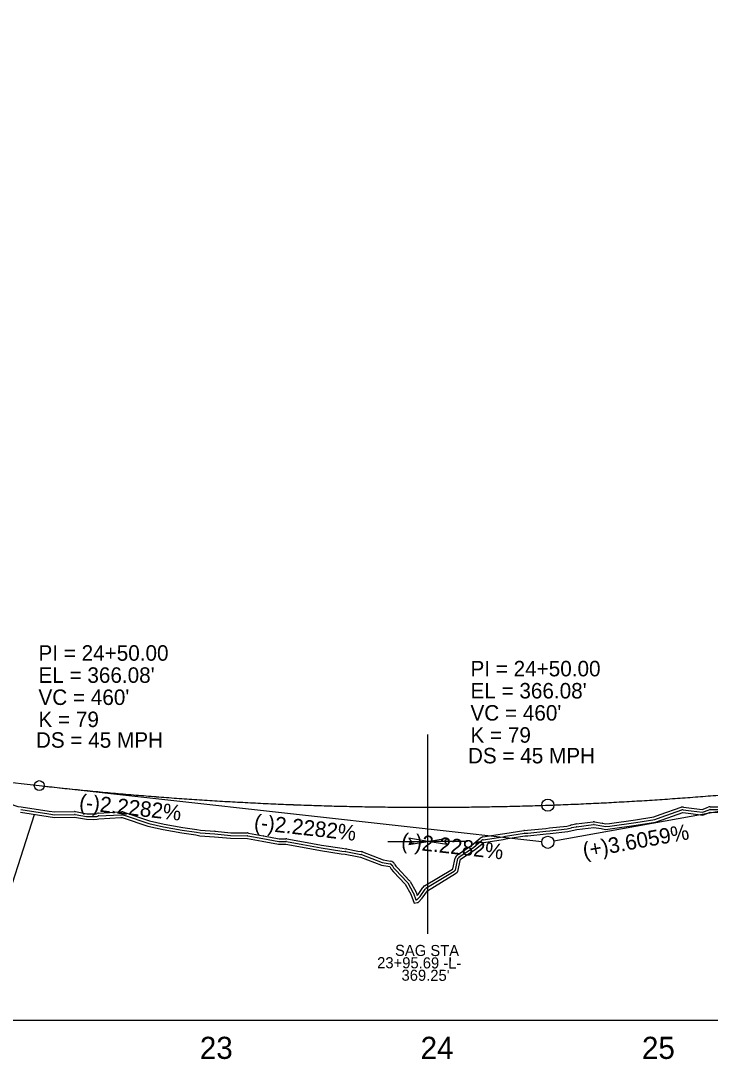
# Model space of a CAD drawing. Extents: x 1625686 to 1640492, y 1161393 to 1175642.
# Drawn here: x 1631415.9 to 1631727.7, y 1174893.1 to 1175362.5 of the extents above; entities that cross this region are included whole.
import ezdxf

# ---------------------------------------------------------------- set-up
doc = ezdxf.new("R2010")
doc.units = 0
for name, color, linetype in [('Exist Profile Cell', 7, 'Continuous'), ('Exist Vertical Profile Ground Line', 7, 'Continuous'), ('Exist Vertical Profile Horizontal Axis Label Major', 7, 'Continuous'), ('Prop Plan Preparation Sag', 7, 'Continuous'), ('Prop Vertical Profile Curve Label', 7, 'Continuous'), ('Prop Vertical Profile Grade', 7, 'Continuous'), ('Prop Vertical Profile Grade Label', 7, 'Continuous'), ('Prop VPI Label', 7, 'Continuous'), ('Scratch_Level_1', 7, 'Continuous'), ('Scratch_Level_3', 7, 'Continuous'), ('Scratch_Level_5', 7, 'Continuous')]:
    doc.layers.add(name, color=color, linetype=linetype)

msp = doc.modelspace()

# ---------------------------------------------------------------- linework, layer by layer
at = {"layer": 'Exist Profile Cell'}
msp.add_line((1630204.31, 1174910.79), (1634670.63, 1174910.79), dxfattribs=at)
at = {"layer": 'Exist Vertical Profile Ground Line'}
msp.add_lwpolyline([(1631415.8, 1175004.76), (1631428.38, 1175002.84), (1631431.17, 1175002.39), (1631440.23, 1175002.57), (1631445.6, 1175001.58), (1631448.79, 1175001.54), (1631450.54, 1175001.58), (1631451.25, 1175001.85), (1631461.18, 1175002.39), (1631461.82, 1175002.42), (1631462.23, 1175002.31), (1631473.44, 1174998.46), (1631480.27, 1174996.96), (1631488.75, 1174995.43), (1631495.17, 1174994.5), (1631496.88, 1174994.18), (1631503.57, 1174993.69), (1631510.75, 1174993), (1631518.42, 1174992.9), (1631525.17, 1174991.72), (1631532.52, 1174990.29), (1631535.82, 1174990.3), (1631543.29, 1174988.99), (1631551.54, 1174987.45), (1631560.89, 1174986), (1631562.7, 1174985.79), (1631567.99, 1174984.73), (1631569.52, 1174984.51), (1631579.09, 1174980.83), (1631582.79, 1174980.2), (1631583.42, 1174978.97), (1631584.46, 1174977.89), (1631589.83, 1174972.25), (1631592.38, 1174967.73), (1631593.86, 1174963.67), (1631595.19, 1174963.97), (1631595.58, 1174964.02), (1631597.51, 1174965.94), (1631599.83, 1174969.32), (1631612.6, 1174977.05), (1631613.34, 1174977.66), (1631613.64, 1174978.05), (1631614.85, 1174983.52), (1631621.36, 1174987.91), (1631625.29, 1174991.12), (1631634.16, 1174992.49), (1631635.3, 1174992.68), (1631643.89, 1174994.05), (1631645.3, 1174994.13), (1631653.61, 1174994.95), (1631655.31, 1174995.18), (1631663.33, 1174996.01), (1631665.31, 1174996.58), (1631667.41, 1174997.01), (1631675.08, 1174997.93), (1631678.48, 1174997.41), (1631680.41, 1174997.03), (1631682.46, 1174997.27), (1631694.28, 1174998.86), (1631702.93, 1175000.3), (1631705.97, 1175001.4), (1631715.34, 1175004.63), (1631718.94, 1175004.13), (1631724.45, 1175003.46), (1631727.72, 1175004.77), (1631734.35, 1175004.71)], dxfattribs=at)
at = {"layer": 'Prop Plan Preparation Sag'}
for p, q in [((1631600, 1174949.88), (1631600, 1175039.83)), ((1631582, 1174991.6), (1631600, 1174991.6)), ((1631618, 1174991.6), (1631600, 1174991.6))]:
    msp.add_line(p, q, dxfattribs=at)
for points in [[(1631591.44, 1174990.18), (1631600, 1174991.6), (1631591.44, 1174993.03), (1631592.5, 1174991.6)], [(1631608.57, 1174990.18), (1631600, 1174991.6), (1631608.57, 1174993.03), (1631607.5, 1174991.6)]]:
    msp.add_lwpolyline(points, close=True, dxfattribs=at)
at = {"layer": 'Prop Vertical Profile Curve Label'}
msp.add_circle((1631424.31, 1175016.81), 2.25, dxfattribs=at)
msp.add_circle((1631424.31, 1175016.81), 2.25, dxfattribs=at)
at = {"layer": 'Prop Vertical Profile Grade'}
msp.add_line((1631364.31, 1175023.5), (1631424.31, 1175016.81), dxfattribs=at)
for points in [[(1631424.31, 1175016.81), (1631433.51, 1175015.81), (1631442.71, 1175014.87), (1631451.91, 1175013.98), (1631461.11, 1175013.14), (1631470.31, 1175012.36), (1631479.51, 1175011.63), (1631488.71, 1175010.95), (1631497.91, 1175010.33), (1631507.11, 1175009.76), (1631516.31, 1175009.25), (1631525.51, 1175008.78), (1631534.71, 1175008.38), (1631543.91, 1175008.02), (1631553.11, 1175007.72), (1631562.31, 1175007.47), (1631571.51, 1175007.28), (1631580.71, 1175007.14), (1631589.91, 1175007.06), (1631599.11, 1175007.02), (1631608.31, 1175007.05), (1631617.51, 1175007.12), (1631626.71, 1175007.25), (1631635.91, 1175007.43), (1631645.11, 1175007.67), (1631654.31, 1175007.96), (1631663.51, 1175008.3), (1631672.71, 1175008.7), (1631681.91, 1175009.15), (1631691.11, 1175009.66), (1631700.31, 1175010.21), (1631709.51, 1175010.83), (1631718.71, 1175011.49), (1631727.91, 1175012.21), (1631737.11, 1175012.99), (1631746.31, 1175013.81), (1631755.51, 1175014.69), (1631764.71, 1175015.63), (1631773.91, 1175016.61), (1631783.11, 1175017.66), (1631792.31, 1175018.75), (1631801.51, 1175019.9), (1631810.71, 1175021.1), (1631819.91, 1175022.36), (1631829.11, 1175023.67), (1631838.31, 1175025.03), (1631847.51, 1175026.45), (1631856.71, 1175027.92), (1631865.91, 1175029.44), (1631875.11, 1175031.02), (1631884.31, 1175032.65)], [(1631424.31, 1175016.81), (1631428.91, 1175016.31), (1631433.51, 1175015.81), (1631438.11, 1175015.33), (1631442.71, 1175014.87), (1631447.31, 1175014.42), (1631451.91, 1175013.98), (1631456.51, 1175013.55), (1631461.11, 1175013.14), (1631465.71, 1175012.74), (1631470.31, 1175012.36), (1631474.91, 1175011.99), (1631479.51, 1175011.63), (1631484.11, 1175011.28), (1631488.71, 1175010.95), (1631493.31, 1175010.63), (1631497.91, 1175010.33), (1631502.51, 1175010.04), (1631507.11, 1175009.76), (1631511.71, 1175009.5), (1631516.31, 1175009.25), (1631520.91, 1175009.01), (1631525.51, 1175008.78), (1631530.11, 1175008.57), (1631534.71, 1175008.38), (1631539.31, 1175008.19), (1631543.91, 1175008.02), (1631548.51, 1175007.86), (1631553.11, 1175007.72), (1631557.71, 1175007.59), (1631562.31, 1175007.47), (1631566.91, 1175007.37), (1631571.51, 1175007.28), (1631576.11, 1175007.21), (1631580.71, 1175007.14), (1631585.31, 1175007.09), (1631589.91, 1175007.06), (1631594.51, 1175007.03), (1631599.11, 1175007.02), (1631603.71, 1175007.03), (1631608.31, 1175007.05), (1631612.91, 1175007.08), (1631617.51, 1175007.12), (1631622.11, 1175007.18), (1631626.71, 1175007.25), (1631631.31, 1175007.34), (1631635.91, 1175007.43), (1631640.51, 1175007.54), (1631645.11, 1175007.67), (1631649.71, 1175007.81), (1631654.31, 1175007.96)]]:
    msp.add_spline(points, degree=3, dxfattribs=at)
at = {"layer": 'Prop VPI Label'}
for p, q in [((1631884.31, 1175032.65), (1631657.02, 1174991.67)), ((1631424.31, 1175016.81), (1631651.58, 1174991.49)), ((1631424.31, 1175016.81), (1631651.58, 1174991.49)), ((1631405.82, 1174953.37), (1631422.09, 1175003.8))]:
    msp.add_line(p, q, dxfattribs=at)
for centre in [(1631654.31, 1175007.96), (1631654.31, 1174991.19), (1631654.31, 1174991.19)]:
    msp.add_circle(centre, 2.75, dxfattribs=at)
at = {"layer": 'Scratch_Level_1'}
for p, q in [((1631415.99, 1175006), (1631428.57, 1175004.07)), ((1631416.18, 1175007.23), (1631428.76, 1175005.31)), ((1631451.12, 1175004.35), (1631461.05, 1175004.89)), ((1631451.19, 1175003.1), (1631461.12, 1175003.64)), ((1631461.07, 1175004.89), (1631461.7, 1175004.91)), ((1631461.13, 1175003.64), (1631461.76, 1175003.67)), ((1631462.14, 1175003.63), (1631462.55, 1175003.52)), ((1631462.46, 1175004.83), (1631462.87, 1175004.72)), ((1631705.16, 1175003.76), (1631714.52, 1175007)), ((1631705.56, 1175002.58), (1631714.93, 1175005.81)), ((1631664.82, 1174999.03), (1631666.92, 1174999.46)), ((1631667.12, 1174999.49), (1631674.78, 1175000.41)), ((1631667.27, 1174998.25), (1631674.93, 1174999.17)), ((1631675.27, 1174999.17), (1631678.67, 1174998.64)), ((1631675.46, 1175000.4), (1631678.86, 1174999.88)), ((1631518.85, 1174995.37), (1631525.6, 1174994.18)), ((1631634.9, 1174995.15), (1631643.49, 1174996.52)), ((1631635.1, 1174993.91), (1631643.69, 1174995.29)), ((1631665.06, 1174997.81), (1631667.17, 1174998.24)), ((1631518.63, 1174994.13), (1631525.38, 1174992.95)), ((1631536.03, 1174991.53), (1631543.51, 1174990.22)), ((1631536.25, 1174992.76), (1631543.72, 1174991.46)), ((1631585.37, 1174978.75), (1631590.74, 1174973.11)), ((1631586.27, 1174979.61), (1631591.64, 1174973.97)), ((1631590.92, 1174972.86), (1631593.46, 1174968.35)), ((1631592.01, 1174973.48), (1631594.55, 1174968.96))]:
    msp.add_line(p, q, dxfattribs=at)
for points in [[(1631406.18, 1175010.55), (1631413.28, 1175007.79), (1631414.55, 1175007.4), (1631416.05, 1175007.25)], [(1631727.73, 1175006.02), (1631734.28, 1175005.96), (1631741.11, 1175006.85), (1631746.45, 1175008.54)], [(1631727.74, 1175007.27), (1631734.2, 1175007.21), (1631740.84, 1175008.07), (1631746.07, 1175009.73)], [(1631428.57, 1175004.07), (1631431.26, 1175003.65), (1631440.21, 1175003.82)], [(1631428.77, 1175005.31), (1631431.34, 1175004.9), (1631440.18, 1175005.07)], [(1631440.46, 1175003.8), (1631445.72, 1175002.83), (1631448.78, 1175002.79), (1631450.3, 1175002.83), (1631450.81, 1175003.02)], [(1631440.69, 1175005.03), (1631445.84, 1175004.08), (1631448.78, 1175004.04), (1631450.06, 1175004.07), (1631450.37, 1175004.19)], [(1631463.04, 1175004.67), (1631474.12, 1175000.87), (1631480.76, 1174999.42), (1631489.15, 1174997.9), (1631495.53, 1174996.97)], [(1631678.95, 1174999.86), (1631680.5, 1174999.56), (1631682.15, 1174999.75), (1631693.9, 1175001.34), (1631702.3, 1175002.73), (1631705.12, 1175003.75)], [(1631715.51, 1175005.87), (1631719.1, 1175005.36), (1631724.28, 1175004.74), (1631727.25, 1175005.93)], [(1631715.69, 1175007.11), (1631719.26, 1175006.6), (1631724.11, 1175006.01), (1631726.78, 1175007.09)], [(1631462.63, 1175003.49), (1631473.78, 1174999.66), (1631480.51, 1174998.19), (1631488.95, 1174996.66), (1631495.35, 1174995.73)], [(1631655.05, 1174997.66), (1631662.85, 1174998.48), (1631664.62, 1174998.99)], [(1631678.72, 1174998.63), (1631680.45, 1174998.29), (1631682.3, 1174998.51), (1631694.09, 1175000.1), (1631702.61, 1175001.51), (1631705.55, 1175002.57)], [(1631495.39, 1174995.73), (1631497.04, 1174995.43), (1631503.66, 1174994.94)], [(1631495.62, 1174996.96), (1631497.19, 1174996.67), (1631503.75, 1174996.19)], [(1631503.69, 1174994.94), (1631510.82, 1174994.25), (1631518.43, 1174994.15)], [(1631503.81, 1174996.18), (1631510.89, 1174995.5), (1631518.45, 1174995.4)], [(1631525.65, 1174994.18), (1631532.76, 1174992.79), (1631535.81, 1174992.8)], [(1631624.91, 1174993.59), (1631633.77, 1174994.96), (1631634.89, 1174995.15)], [(1631643.76, 1174996.55), (1631645.12, 1174996.62), (1631653.32, 1174997.43), (1631654.97, 1174997.65)], [(1631643.82, 1174995.3), (1631645.21, 1174995.37), (1631653.46, 1174996.19), (1631655.14, 1174996.42)], [(1631655.18, 1174996.42), (1631663.09, 1174997.24), (1631664.97, 1174997.79)], [(1631525.41, 1174992.95), (1631532.64, 1174991.54), (1631535.82, 1174991.55)], [(1631543.52, 1174990.22), (1631551.75, 1174988.68), (1631561.06, 1174987.24), (1631562.84, 1174987.03)], [(1631543.75, 1174991.45), (1631551.96, 1174989.91), (1631561.23, 1174988.48), (1631562.99, 1174988.28)], [(1631613.45, 1174985.59), (1631619.87, 1174989.92), (1631623.71, 1174993.06)], [(1631614.15, 1174984.55), (1631620.62, 1174988.91), (1631624.5, 1174992.09)], [(1631625.1, 1174992.36), (1631633.97, 1174993.73), (1631635.09, 1174993.91)], [(1631562.94, 1174987.02), (1631568.21, 1174985.96), (1631569.7, 1174985.74)], [(1631563.19, 1174988.24), (1631568.42, 1174987.19), (1631569.88, 1174986.98)], [(1631569.97, 1174985.67), (1631579.43, 1174982.04), (1631583, 1174981.44)], [(1631570.42, 1174986.84), (1631579.76, 1174983.25), (1631583.21, 1174982.67)], [(1631583.9, 1174980.78), (1631584.45, 1174979.71), (1631585.37, 1174978.75)], [(1631585.01, 1174981.35), (1631585.48, 1174980.44), (1631586.27, 1174979.62)], [(1631598.53, 1174971.46), (1631611.15, 1174979.1), (1631611.35, 1174979.26), (1631612.41, 1174984.06)], [(1631599.18, 1174970.39), (1631611.87, 1174978.07), (1631612.43, 1174978.53), (1631612.48, 1174978.59), (1631613.63, 1174983.79)], [(1631594.72, 1174968.59), (1631595.23, 1174967.2), (1631595.58, 1174967.55), (1631597.77, 1174970.74)], [(1631593.55, 1174968.16), (1631594.66, 1174965.13), (1631594.91, 1174965.18)], [(1631594.99, 1174965.2), (1631596.54, 1174966.75), (1631598.8, 1174970.03)]]:
    msp.add_lwpolyline(points, dxfattribs=at)
for centre, radius, start, end in [((1631415.8, 1175004.76), 1.25, 81.2886, 84.2381), ((1631415.8, 1175004.76), 2.5, 81.2886, 84.2381), ((1631428.38, 1175002.84), 1.25, 80.9888, 81.2886), ((1631428.38, 1175002.84), 2.5, 80.9888, 81.2886), ((1631440.23, 1175002.57), 2.5, 79.5001, 91.1428), ((1631440.23, 1175002.57), 1.25, 79.5001, 91.1428), ((1631451.25, 1175001.85), 2.5, 93.1046, 110.8091), ((1631461.18, 1175002.39), 2.5, 92.5471, 93.1046), ((1631461.18, 1175002.39), 1.25, 92.5471, 93.1046), ((1631461.82, 1175002.42), 2.5, 75.0945, 92.5471), ((1631461.82, 1175002.42), 1.25, 75.0945, 92.5471), ((1631462.23, 1175002.31), 2.5, 71.049, 75.0945), ((1631705.97, 1175001.4), 2.5, 109.0462, 109.8565), ((1631715.34, 1175004.63), 2.5, 81.9877, 109.0462), ((1631715.34, 1175004.63), 1.25, 81.9877, 109.0462), ((1631727.72, 1175004.77), 2.5, 89.4648, 111.9606), ((1631727.72, 1175004.77), 1.25, 89.4648, 111.9606), ((1631451.25, 1175001.85), 1.25, 93.1046, 110.8091), ((1631462.23, 1175002.31), 1.25, 71.049, 75.0945), ((1631665.31, 1174996.58), 2.5, 101.4907, 106.104), ((1631667.41, 1174997.01), 2.5, 96.8349, 101.4907), ((1631675.08, 1174997.93), 2.5, 81.2309, 96.8349), ((1631675.08, 1174997.93), 1.25, 81.2309, 96.8349), ((1631678.48, 1174997.41), 2.5, 79.0035, 81.2309), ((1631705.97, 1175001.4), 1.25, 109.0462, 109.8565), ((1631495.17, 1174994.5), 1.25, 79.6536, 81.7203), ((1631495.17, 1174994.5), 2.5, 79.6536, 81.7203), ((1631503.57, 1174993.69), 1.25, 84.4712, 85.8109), ((1631503.57, 1174993.69), 2.5, 84.4712, 85.8109), ((1631518.42, 1174992.9), 1.25, 80.0758, 89.286), ((1631518.42, 1174992.9), 2.5, 80.0758, 89.286), ((1631525.17, 1174991.72), 2.5, 78.9695, 80.0758), ((1631635.3, 1174992.68), 2.5, 99.0963, 99.431), ((1631643.89, 1174994.05), 2.5, 92.9243, 99.0963), ((1631643.89, 1174994.05), 1.25, 92.9243, 99.0963), ((1631655.31, 1174995.18), 2.5, 95.9434, 97.7504), ((1631655.31, 1174995.18), 1.25, 95.9434, 97.7504), ((1631665.31, 1174996.58), 1.25, 101.4907, 106.104), ((1631667.41, 1174997.01), 1.25, 96.8349, 101.4907), ((1631678.48, 1174997.41), 1.25, 79.0035, 81.2309), ((1631525.17, 1174991.72), 1.25, 78.9695, 80.0758), ((1631535.82, 1174990.3), 2.5, 80.0939, 90.1662), ((1631535.82, 1174990.3), 1.25, 80.0939, 90.1662), ((1631543.29, 1174988.99), 1.25, 79.3994, 80.0939), ((1631543.29, 1174988.99), 2.5, 79.3994, 80.0939), ((1631625.29, 1174991.12), 2.5, 98.7703, 129.2606), ((1631625.29, 1174991.12), 1.25, 98.7703, 129.2606), ((1631635.3, 1174992.68), 1.25, 99.0963, 99.431), ((1631562.7, 1174985.79), 1.25, 78.6273, 83.3543), ((1631562.7, 1174985.79), 2.5, 78.6273, 83.3543), ((1631569.52, 1174984.51), 1.25, 68.9838, 81.8058), ((1631569.52, 1174984.51), 2.5, 68.9838, 81.8058), ((1631614.85, 1174983.52), 2.5, 124.0307, 167.4803), ((1631582.79, 1174980.2), 1.25, 27.3473, 80.3697), ((1631582.79, 1174980.2), 2.5, 27.3473, 80.3697), ((1631614.85, 1174983.52), 1.25, 124.0307, 167.4803), ((1631584.46, 1174977.89), 1.25, 43.6021, 43.7404), ((1631584.46, 1174977.89), 2.5, 43.6021, 43.7404), ((1631589.83, 1174972.25), 1.25, 29.386, 43.6021), ((1631589.83, 1174972.25), 2.5, 29.386, 43.6021), ((1631599.83, 1174969.32), 2.5, 121.1901, 145.4726), ((1631592.38, 1174967.73), 1.25, 20.0087, 29.386), ((1631592.38, 1174967.73), 2.5, 20.0087, 29.386), ((1631599.83, 1174969.32), 1.25, 121.1901, 145.4726), ((1631595.19, 1174963.97), 1.25, 98.8436, 102.6543)]:
    msp.add_arc(centre, radius, start, end, dxfattribs=at)
at = {"layer": 'Scratch_Level_3'}
msp.add_lwpolyline([(1630204.31, 1174910.79), (1634341.72, 1174910.79), (1634341.72, 1175362.47)], dxfattribs=at)
at = {"layer": 'Scratch_Level_5'}
msp.add_lwpolyline([(1631415.8, 1175004.76), (1631428.38, 1175002.84), (1631431.17, 1175002.39), (1631440.23, 1175002.57), (1631445.6, 1175001.58), (1631448.79, 1175001.54), (1631450.54, 1175001.58), (1631451.25, 1175001.85), (1631461.18, 1175002.39), (1631461.82, 1175002.42), (1631462.23, 1175002.31), (1631473.44, 1174998.46), (1631480.27, 1174996.96), (1631488.75, 1174995.43), (1631495.17, 1174994.5), (1631496.88, 1174994.18), (1631503.57, 1174993.69), (1631510.75, 1174993), (1631518.42, 1174992.9), (1631525.17, 1174991.72), (1631532.52, 1174990.29), (1631535.82, 1174990.3), (1631543.29, 1174988.99), (1631551.54, 1174987.45), (1631560.89, 1174986), (1631562.7, 1174985.79), (1631567.99, 1174984.73), (1631569.52, 1174984.51), (1631579.09, 1174980.83), (1631582.79, 1174980.2), (1631583.42, 1174978.97), (1631584.46, 1174977.89), (1631589.83, 1174972.25), (1631592.38, 1174967.73), (1631593.86, 1174963.67), (1631595.19, 1174963.97), (1631595.58, 1174964.02), (1631597.51, 1174965.94), (1631599.83, 1174969.32), (1631612.6, 1174977.05), (1631613.34, 1174977.66), (1631613.64, 1174978.05), (1631614.85, 1174983.52), (1631621.36, 1174987.91), (1631625.29, 1174991.12), (1631634.16, 1174992.49), (1631635.3, 1174992.68), (1631643.89, 1174994.05), (1631645.3, 1174994.13), (1631653.61, 1174994.95), (1631655.31, 1174995.18), (1631663.33, 1174996.01), (1631665.31, 1174996.58), (1631667.41, 1174997.01), (1631675.08, 1174997.93), (1631678.48, 1174997.41), (1631680.41, 1174997.03), (1631682.46, 1174997.27), (1631694.28, 1174998.86), (1631702.93, 1175000.3), (1631705.97, 1175001.4), (1631715.34, 1175004.63), (1631718.94, 1175004.13), (1631724.45, 1175003.46), (1631727.72, 1175004.77), (1631734.35, 1175004.71)], dxfattribs=at)

# ---------------------------------------------------------------- texts
at = {"layer": 'Exist Vertical Profile Horizontal Axis Label Major'}
for s, p in [('23', (1631496.92, 1174893.29)), ('24', (1631596.77, 1174893.29)), ('25', (1631696.86, 1174893.29))]:
    msp.add_text(s, height=10, dxfattribs=at).set_placement(p)
at = {"layer": 'Prop Plan Preparation Sag'}
for s, p in [('SAG STA', (1631585.17, 1174939.86)), ('23+95.69 -L-', (1631577.08, 1174934.29)), ("369.25'", (1631588.11, 1174928.63))]:
    msp.add_text(s, height=5, rotation=359.7547, dxfattribs=at).set_placement(p)
at = {"layer": 'Prop Vertical Profile Curve Label'}
for s, p in [("VC = 460'", (1631423.94, 1175053.25)), ("VC = 460'", (1631619.31, 1175046.19)), ('K = 79', (1631423.94, 1175043.25)), ('K = 79', (1631619.31, 1175036.19)), ('DS = 45 MPH', (1631422.78, 1175033.92)), ('DS = 45 MPH', (1631618.16, 1175026.86))]:
    msp.add_text(s, height=7, dxfattribs=at).set_placement(p)
at = {"layer": 'Prop Vertical Profile Grade Label'}
for s, rotation, p in [('(-)2.2282%', 353.6428, (1631442.11, 1175006.06)), ('(-)2.2282%', 353.6428, (1631521.18, 1174996.96)), ('(+)3.6059%', 10.2203, (1631670.72, 1174983.98)), ('(+)3.6059%', 10.2203, (1631670.72, 1174983.98)), ('(-)2.2282%', 353.6428, (1631587.76, 1174988.54))]:
    msp.add_text(s, height=7, rotation=rotation, dxfattribs=at).set_placement(p)
at = {"layer": 'Prop VPI Label'}
for s, p in [('PI = 24+50.00', (1631423.94, 1175073.25)), ("EL = 366.08'", (1631423.94, 1175063.25)), ('PI = 24+50.00', (1631619.31, 1175066.19)), ("EL = 366.08'", (1631619.31, 1175056.19))]:
    msp.add_text(s, height=7, dxfattribs=at).set_placement(p)

doc.saveas('drawing.dxf')
